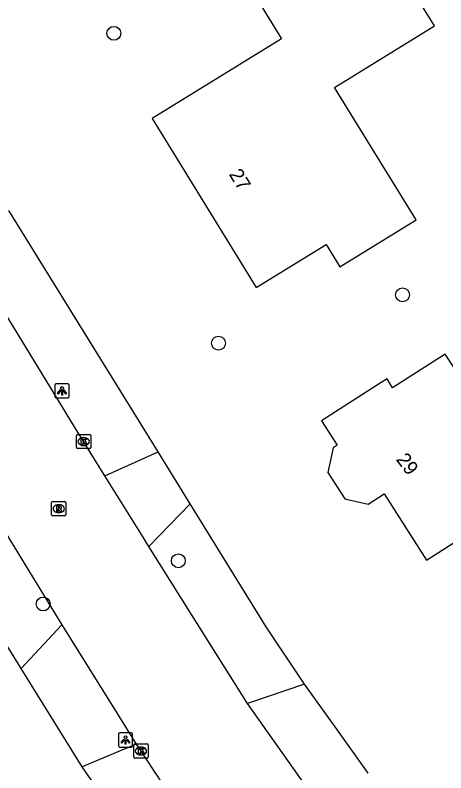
# Model space of a CAD drawing. Extents: x 161354 to 161876, y 382161 to 382804.
# Drawn here: x 161650.5 to 161680.9, y 382336.2 to 382389.6 of the extents above; entities that cross this region are included whole.
import ezdxf

# ---------------------------------------------------------------- set-up
doc = ezdxf.new("R2010")
doc.units = 0
for name, color, linetype in [('IMGEO_Boom', 7, 'Continuous'), ('IMGEO_Kolk', 7, 'Continuous'), ('IMGEO_Lichtpunt', 7, 'Continuous'), ('IMGEO_Pand', 7, 'Continuous'), ('IMGEO_Pand_nummerreeks', 7, 'Continuous'), ('IMGEO_Rijbaan_lokaal_gesloten', 7, 'Continuous'), ('IMGEO_Rioolput', 7, 'Continuous'), ('IMGEO_Voetpad_open', 7, 'Continuous')]:
    doc.layers.add(name, color=color, linetype=linetype)

msp = doc.modelspace()

# ---------------------------------------------------------------- linework, layer by layer
at = {"layer": 'IMGEO_Boom'}
for centre in [(161657.471, 382388.295), (161677.807, 382369.873), (161664.843, 382366.47), (161662.01, 382351.14), (161652.486, 382348.097)]:
    msp.add_circle(centre, 0.489, dxfattribs=at)
at = {"layer": 'IMGEO_Kolk'}
for p, q in [((161654.838, 382359.113), (161654.838, 382359.965)), ((161654.913, 382360.039), (161655.765, 382360.039)), ((161655.326, 382359.819), (161655.351, 382359.819)), ((161655.839, 382359.965), (161655.839, 382359.113)), ((161655.765, 382359.039), (161654.913, 382359.039)), ((161655.349, 382359.259), (161655.324, 382359.259)), ((161658.951, 382338.237), (161659.803, 382338.237)), ((161658.876, 382337.311), (161658.876, 382338.163)), ((161659.364, 382338.017), (161659.389, 382338.017)), ((161659.877, 382338.163), (161659.877, 382337.311)), ((161659.803, 382337.237), (161658.951, 382337.237)), ((161659.387, 382337.457), (161659.362, 382337.457))]:
    msp.add_line(p, q, dxfattribs=at)
for points in [[(161654.838, 382359.113), (161654.838, 382359.965)], [(161654.913, 382360.039), (161655.765, 382360.039)], [(161655.159, 382359.739), (161655.282, 382359.739), (161655.282, 382359.588), (161655.412, 382359.739), (161655.576, 382359.739), (161655.43, 382359.588), (161655.583, 382359.339), (161655.431, 382359.339), (161655.346, 382359.503), (161655.282, 382359.436), (161655.282, 382359.339), (161655.159, 382359.339), (161655.159, 382359.739)], [(161655.839, 382359.965), (161655.839, 382359.113)], [(161655.765, 382359.039), (161654.913, 382359.039)], [(161658.951, 382338.237), (161659.803, 382338.237)], [(161658.876, 382337.311), (161658.876, 382338.163)], [(161659.197, 382337.937), (161659.32, 382337.937), (161659.32, 382337.786), (161659.45, 382337.937), (161659.614, 382337.937), (161659.468, 382337.786), (161659.621, 382337.537), (161659.469, 382337.537), (161659.384, 382337.701), (161659.32, 382337.634), (161659.32, 382337.537), (161659.197, 382337.537), (161659.197, 382337.937)], [(161659.877, 382338.163), (161659.877, 382337.311)], [(161659.803, 382337.237), (161658.951, 382337.237)]]:
    msp.add_lwpolyline(points, dxfattribs=at)
for centre, start, end in [((161654.915, 382359.963), 91.552, 178.448), ((161654.915, 382359.963), 91.552, 178.448), ((161655.763, 382359.963), 1.552, 88.448), ((161655.763, 382359.963), 1.552, 88.448), ((161654.915, 382359.115), 181.552, 268.448), ((161654.915, 382359.115), 181.552, 268.448), ((161655.763, 382359.115), 271.552, 358.448), ((161655.763, 382359.115), 271.552, 358.448), ((161658.953, 382338.161), 91.552, 178.448), ((161658.953, 382338.161), 91.552, 178.448), ((161659.801, 382338.161), 1.552, 88.448), ((161659.801, 382338.161), 1.552, 88.448), ((161658.953, 382337.313), 181.552, 268.448), ((161658.953, 382337.313), 181.552, 268.448), ((161659.801, 382337.313), 271.552, 358.448), ((161659.801, 382337.313), 271.552, 358.448)]:
    msp.add_arc(centre, 0.0765, start, end, dxfattribs=at)
for centre, major_axis, ratio, start_param, end_param in [((161655.325, 382359.539), (-0.387, 0.002), 0.722429, 4.712389, 7.853982), ((161655.35, 382359.539), (-0.39, 0.002), 0.717154, 1.570796, 4.712389), ((161659.363, 382337.737), (-0.387, 0.002), 0.722429, 4.712389, 7.853982), ((161659.388, 382337.737), (-0.39, 0.002), 0.717154, 1.570796, 4.712389)]:
    msp.add_ellipse(centre, major_axis=major_axis, ratio=ratio, start_param=start_param, end_param=end_param, dxfattribs=at)
at = {"layer": 'IMGEO_Lichtpunt'}
for p, q in [((161653.317, 382363.51), (161653.317, 382362.703)), ((161653.317, 382363.51), (161653.317, 382362.703)), ((161654.219, 382363.605), (161653.411, 382363.605)), ((161654.219, 382363.605), (161653.411, 382363.605)), ((161654.313, 382362.703), (161654.313, 382363.51)), ((161654.313, 382362.703), (161654.313, 382363.51)), ((161653.411, 382362.609), (161654.219, 382362.609)), ((161653.411, 382362.609), (161654.219, 382362.609)), ((161657.786, 382338.918), (161657.786, 382338.111)), ((161657.786, 382338.918), (161657.786, 382338.111)), ((161658.688, 382339.013), (161657.88, 382339.013)), ((161658.688, 382339.013), (161657.88, 382339.013)), ((161658.782, 382338.111), (161658.782, 382338.918)), ((161658.782, 382338.111), (161658.782, 382338.918)), ((161657.88, 382338.017), (161658.688, 382338.017)), ((161657.88, 382338.017), (161658.688, 382338.017))]:
    msp.add_line(p, q, dxfattribs=at)
for points in [[(161653.691, 382363.174), (161653.73, 382363.146), (161653.542, 382362.884), (161653.504, 382362.911), (161653.691, 382363.174)], [(161653.793, 382363.126), (161653.84, 382363.126), (161653.84, 382362.804), (161653.793, 382362.804), (161653.793, 382363.126)], [(161653.903, 382363.146), (161653.941, 382363.173), (161654.128, 382362.911), (161654.089, 382362.883), (161653.903, 382363.146)], [(161658.16, 382338.582), (161658.199, 382338.554), (161658.011, 382338.292), (161657.973, 382338.319), (161658.16, 382338.582)], [(161658.262, 382338.534), (161658.309, 382338.534), (161658.309, 382338.212), (161658.262, 382338.212), (161658.262, 382338.534)], [(161658.372, 382338.554), (161658.41, 382338.581), (161658.597, 382338.319), (161658.558, 382338.291), (161658.372, 382338.554)]]:
    msp.add_lwpolyline(points, dxfattribs=at)
for centre in [(161653.816, 382363.308), (161658.285, 382338.716)]:
    msp.add_circle(centre, 0.0994, dxfattribs=at)
for centre, start, end in [((161653.411, 382363.51), 90, 180), ((161653.411, 382363.51), 90, 180), ((161654.219, 382363.51), 0, 90), ((161654.219, 382363.51), 0, 90), ((161653.411, 382362.703), 180, 270), ((161653.411, 382362.703), 180, 270), ((161654.219, 382362.703), 270, 0), ((161654.219, 382362.703), 270, 360), ((161657.88, 382338.918), 90, 180), ((161657.88, 382338.918), 90, 180), ((161658.688, 382338.918), 0, 90), ((161658.688, 382338.918), 0, 90), ((161657.88, 382338.111), 180, 270), ((161657.88, 382338.111), 180, 270), ((161658.688, 382338.111), 270, 0), ((161658.688, 382338.111), 270, 360)]:
    msp.add_arc(centre, 0.0946, start, end, dxfattribs=at)
at = {"layer": 'IMGEO_Pand'}
for points in [[(161676.539, 382394.172), (161673.97, 382398.345), (161671.721, 382396.96), (161665.916, 382393.386), (161669.286, 382387.911), (161660.166, 382382.295), (161667.493, 382370.396), (161672.415, 382373.427), (161673.383, 382371.854), (161678.753, 382375.162), (161673.016, 382384.481), (161680.052, 382388.813), (161677.925, 382392.266), (161677.771, 382392.171), (161676.539, 382394.172)], [(161681.483, 382364.651), (161680.81, 382365.704), (161677.104, 382363.332), (161676.711, 382363.947), (161676.307, 382363.689), (161672.094, 382360.994), (161673.193, 382359.276), (161672.92, 382359.101), (161672.537, 382357.356), (161673.728, 382355.494), (161675.382, 382355.13), (161676.502, 382355.846), (161679.491, 382351.181), (161683.051, 382353.458)]]:
    msp.add_lwpolyline(points, dxfattribs=at)
at = {"layer": 'IMGEO_Rijbaan_lokaal_gesloten'}
for points in [[(161656.832, 382357.13), (161654.964, 382360.141), (161649.872, 382368.467), (161646.986, 382373.113)], [(161646.027, 382359.252), (161648.102, 382355.925), (161653.812, 382346.627)], [(161659.926, 382352.15), (161659.405, 382352.985), (161656.832, 382357.13)], [(161666.872, 382341.08), (161662.928, 382347.342), (161659.926, 382352.15)], [(161653.812, 382346.627), (161657.705, 382340.384), (161659.046, 382338.226)], [(161672.905, 382332.54), (161670.126, 382336.516), (161666.872, 382341.08)]]:
    msp.add_lwpolyline(points, dxfattribs=at)
msp.add_arc((161775.821, 382413.444), 138.903, 212.78666, 217.84181, dxfattribs=at)
at = {"layer": 'IMGEO_Rioolput'}
for p, q in [((161653.158, 382355.308), (161654.01, 382355.308)), ((161653.083, 382354.382), (161653.083, 382355.234)), ((161653.571, 382355.088), (161653.596, 382355.088)), ((161654.084, 382355.234), (161654.084, 382354.382)), ((161654.01, 382354.308), (161653.158, 382354.308)), ((161653.594, 382354.528), (161653.569, 382354.528))]:
    msp.add_line(p, q, dxfattribs=at)
for points in [[(161653.158, 382355.308), (161654.01, 382355.308)], [(161653.083, 382354.382), (161653.083, 382355.234)], [(161653.672, 382355.006), (161653.42, 382355.008), (161653.42, 382354.608)], [(161653.42, 382354.608), (161653.544, 382354.608), (161653.544, 382354.77), (161653.555, 382354.77)], [(161653.598, 382354.927), (161653.544, 382354.927), (161653.544, 382354.846)], [(161653.544, 382354.846), (161653.596, 382354.846)], [(161653.602, 382354.741), (161653.673, 382354.608), (161653.813, 382354.608), (161653.748, 382354.734)], [(161654.084, 382355.234), (161654.084, 382354.382)], [(161654.01, 382354.308), (161653.158, 382354.308)]]:
    msp.add_lwpolyline(points, dxfattribs=at)
for centre, radius, start, end in [((161653.16, 382355.232), 0.0765, 91.552, 178.448), ((161653.16, 382355.232), 0.0765, 91.552, 178.448), ((161654.008, 382355.232), 0.0765, 1.552, 88.448), ((161654.008, 382355.232), 0.0765, 1.552, 88.448), ((161653.554, 382354.717), 0.0533, 26.0293, 88.6989), ((161653.58, 382355.035), 0.19, 274.7715, 282.9687), ((161653.604, 382354.831), 0.0964, 77.0061, 93.1865), ((161653.618, 382354.888), 0.0378, 276.6634, 79.6772), ((161653.671, 382354.896), 0.109, 350.3612, 89.416), ((161653.669, 382354.896), 0.112, 277.5842, 350.9817), ((161653.653, 382354.681), 0.108, 29.5134, 73.7905), ((161653.16, 382354.384), 0.0765, 181.552, 268.448), ((161653.16, 382354.384), 0.0765, 181.552, 268.448), ((161654.008, 382354.384), 0.0765, 271.552, 358.448), ((161654.008, 382354.384), 0.0765, 271.552, 358.448)]:
    msp.add_arc(centre, radius, start, end, dxfattribs=at)
for centre, major_axis, ratio, start_param, end_param in [((161653.57, 382354.808), (-0.387, 0.002), 0.722429, 4.712389, 7.853982), ((161653.595, 382354.808), (-0.39, 0.002), 0.717154, 1.570796, 4.712389)]:
    msp.add_ellipse(centre, major_axis=major_axis, ratio=ratio, start_param=start_param, end_param=end_param, dxfattribs=at)
at = {"layer": 'IMGEO_Voetpad_open'}
for points in [[(161660.585, 382358.814), (161650.079, 382375.819)], [(161656.832, 382357.13), (161660.585, 382358.814)], [(161662.853, 382355.14), (161660.585, 382358.814)], [(161650.949, 382343.545), (161642.516, 382357.177)], [(161662.853, 382355.14), (161659.926, 382352.15)], [(161670.894, 382342.449), (161668.204, 382346.482), (161662.853, 382355.14)], [(161650.949, 382343.545), (161653.812, 382346.627)], [(161655.232, 382336.622), (161650.949, 382343.545)], [(161670.894, 382342.449), (161666.872, 382341.08)], [(161675.39, 382336.184), (161673.167, 382339.282), (161670.894, 382342.449)], [(161659.046, 382338.226), (161655.232, 382336.622)], [(161666.754, 382317.654), (161667.07, 382320.321), (161659.692, 382330.179), (161655.232, 382336.622)]]:
    msp.add_lwpolyline(points, dxfattribs=at)

# ---------------------------------------------------------------- texts
at = {"layer": 'IMGEO_Pand_nummerreeks'}
for s, rotation, p in [('27', 301.6233, (161665.542, 382378.37)), ('29', 307.0088, (161677.307, 382358.264))]:
    msp.add_text(s, height=1, rotation=rotation, dxfattribs=at).set_placement(p)

doc.saveas('drawing.dxf')
